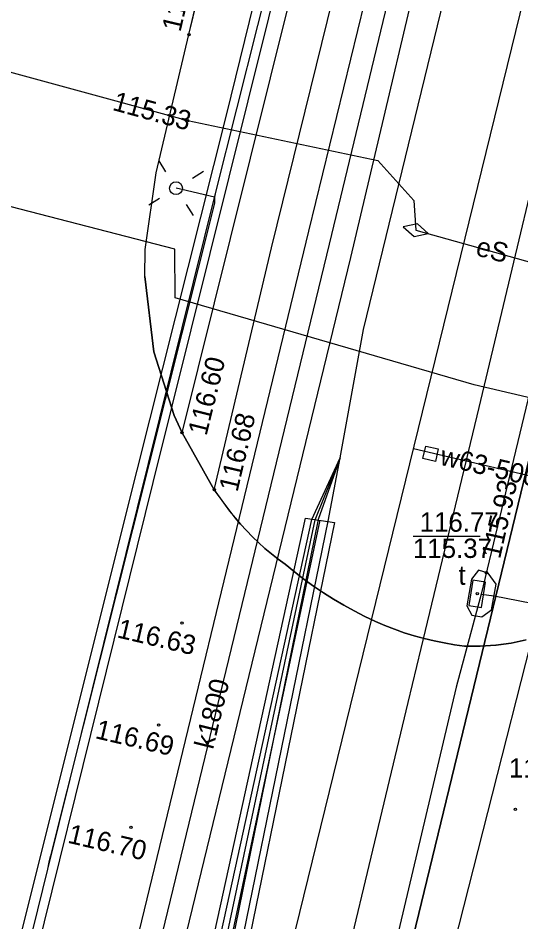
# Model space of a CAD drawing. Extents: x 6424617 to 6425697, y 5665845 to 5667190.
# Drawn here: x 6425428.81 to 6425448.32, y 5666623.68 to 5666658.75 of the extents above; entities that cross this region are included whole.
import ezdxf

# ---------------------------------------------------------------- set-up
doc = ezdxf.new("R2010")
doc.units = 0
for name, color, linetype in [('Warstwa 1', 7, 'Continuous'), ('Warstwa 10', 7, 'Continuous'), ('Warstwa 11', 7, 'Continuous'), ('Warstwa 12', 7, 'Continuous'), ('Warstwa 13', 7, 'Continuous'), ('Warstwa 14', 7, 'Continuous'), ('Warstwa 15', 7, 'Continuous'), ('Warstwa 16', 7, 'Continuous'), ('Warstwa 19', 7, 'Continuous'), ('Warstwa 2', 7, 'Continuous'), ('Warstwa 25', 7, 'Continuous'), ('Warstwa 4', 7, 'Continuous'), ('Warstwa 5', 7, 'Continuous'), ('Warstwa 6', 7, 'Continuous'), ('Warstwa 61', 7, 'Continuous'), ('Warstwa 62', 7, 'Continuous'), ('Warstwa 8', 7, 'Continuous'), ('Warstwa 9', 7, 'Continuous')]:
    doc.layers.add(name, color=color, linetype=linetype)

msp = doc.modelspace()

# ---------------------------------------------------------------- linework, layer by layer
at = {"layer": 'Warstwa 1'}
msp.add_line((6425433.754, 5666580.312), (6425463.303, 5666702.097), dxfattribs=at)
msp.add_line((6425433.754, 5666580.312), (6425463.303, 5666702.097), dxfattribs=at)
at = {"layer": 'Warstwa 10'}
for points in [[(6425511.502, 5666812.229), (6425505.347, 5666785.804), (6425490.939, 5666726.925), (6425483.148, 5666695.285), (6425465.075, 5666699.074), (6425463.492, 5666694.538), (6425461.289, 5666683.928), (6425457.56, 5666668.611), (6425452.397, 5666649.025), (6425443.501, 5666614.107), (6425444.454, 5666609.948), (6425442.828, 5666607.233), (6425442.381, 5666606.077), (6425439.907, 5666599.491), (6425438.985, 5666589.841), (6425438.533, 5666586.618), (6425438.687, 5666584.707), (6425442.314, 5666582.223), (6425462.873, 5666574.552), (6425461.354, 5666569.137), (6425473.214, 5666563.224), (6425473.065, 5666562.687)], [(6425463.69, 5666713.42), (6425450.198, 5666658.334), (6425446.682, 5666643.647), (6425444.432, 5666634.297), (6425443.938, 5666632.196), (6425440.201, 5666616.58), (6425435.586, 5666597.316), (6425432.855, 5666585.915), (6425430.384, 5666576.151), (6425429.068, 5666570.528), (6425427.199, 5666563.24)], [(6425353.93, 5666675.12), (6425356.64, 5666674), (6425419.45, 5666659.01), (6425425.67, 5666657.43), (6425435.39, 5666654.77), (6425442.77, 5666653.23), (6425444.16, 5666651.67), (6425444.24, 5666650.52)], [(6425444.24, 5666650.52), (6425459.41, 5666646.273)]]:
    msp.add_lwpolyline(points, dxfattribs=at)
at = {"layer": 'Warstwa 12'}
for points in [[(6425441.308, 5666641.686), (6425442.211, 5666646.669), (6425447.461, 5666668.224), (6425452.986, 5666687.798), (6425456.682, 5666702.714), (6425457.304, 5666703.264), (6425461.793, 5666706.908), (6425470.626, 5666713.216), (6425473.792, 5666715.394), (6425479.11, 5666718.571), (6425485.322, 5666722.816), (6425493.098, 5666728.036), (6425502.103, 5666733.657), (6425502.567, 5666734.285), (6425502.24, 5666735.351), (6425487.094, 5666760.914), (6425475.369, 5666781.026), (6425471.506, 5666788.294), (6425466.997, 5666795.211), (6425467.061, 5666795.824), (6425467.197, 5666796.422), (6425468.902, 5666804.427), (6425470.675, 5666812.723)], [(6425511.969, 5666812.223), (6425503.565, 5666776.699), (6425494.804, 5666740.869), (6425483.613, 5666695.097), (6425483.148, 5666695.285), (6425465.075, 5666699.074), (6425463.492, 5666694.538), (6425461.289, 5666683.928), (6425457.56, 5666668.611), (6425452.397, 5666649.025), (6425443.501, 5666614.107), (6425444.454, 5666609.948), (6425442.828, 5666607.233), (6425439.907, 5666599.491), (6425438.985, 5666589.841), (6425438.533, 5666586.618), (6425438.687, 5666584.707), (6425442.314, 5666582.223), (6425462.873, 5666574.552), (6425463.208, 5666574.431), (6425461.755, 5666569.388), (6425473.557, 5666563.362), (6425473.425, 5666562.682)], [(6425533.481, 5666753.746), (6425530.061, 5666751.444), (6425528.983, 5666750.831), (6425527.902, 5666749.972), (6425487.047, 5666722.569), (6425467.123, 5666709.427), (6425464.962, 5666707.499), (6425464.232, 5666706.629), (6425463.44, 5666705.807), (6425460.871, 5666695.064), (6425446.784, 5666636.395), (6425445.804, 5666632.786), (6425434.157, 5666583.491), (6425428.997, 5666563.219)], [(6425437.109, 5666613.288), (6425453.551, 5666680.394), (6425454.184, 5666682.972), (6425461.56, 5666713.1)], [(6425442.987, 5666677.871), (6425436.476, 5666651.999), (6425436.437, 5666651.795), (6425436.426, 5666651.567), (6425430.069, 5666626.252), (6425430.009, 5666626.001), (6425429.948, 5666625.73), (6425423.857, 5666601.014)], [(6425443.61, 5666664.958), (6425440.075, 5666650.484), (6425432.301, 5666618.38)], [(6425434.068, 5666617.988), (6425441.721, 5666649.463), (6425445.283, 5666664.53)], [(6425458.381, 5666641.622), (6425454.07, 5666642.75), (6425446.51, 5666644.52), (6425434.91, 5666647.89), (6425434.89, 5666649.79), (6425418.77, 5666653.95), (6425407.06, 5666604.32), (6425408.03, 5666603.84), (6425407.64, 5666602.13), (6425399.67, 5666566.65), (6425398.761, 5666563.583)], [(6425436.437, 5666651.795), (6425434.939, 5666652.149)], [(6425435.93, 5666619.047), (6425436.591, 5666622.78), (6425440.208, 5666639.3), (6425441.308, 5666641.686)], [(6425435.93, 5666619.047), (6425436.863, 5666622.89), (6425440.341, 5666639.288), (6425441.308, 5666641.686)], [(6425441.308, 5666641.686), (6425440.45, 5666639.299), (6425437.097, 5666622.781), (6425435.93, 5666619.047)], [(6425435.93, 5666619.047), (6425437.452, 5666622.679), (6425440.84, 5666639.227), (6425441.308, 5666641.686)], [(6425446.784, 5666636.395), (6425447.289, 5666636.33), (6425471.336, 5666631.649), (6425471.917, 5666631.327), (6425471.996, 5666631.691), (6425472.397, 5666634.257), (6425472.504, 5666634.85), (6425472.915, 5666634.95), (6425499.573, 5666628.699), (6425500.206, 5666628.597), (6425500.853, 5666628.663), (6425505.201, 5666627.613)]]:
    msp.add_lwpolyline(points, dxfattribs=at)
at = {"layer": 'Warstwa 14'}
msp.add_line((6425446.746, 5666638.633), (6425444.137, 5666638.633), dxfattribs=at)
for centre in [(6425435.39, 5666654.77), (6425446.985, 5666637.233), (6425446.626, 5666636.415)]:
    msp.add_circle(centre, 0.045, dxfattribs=at)
at = {"layer": 'Warstwa 16'}
msp.add_lwpolyline([(6425446.421, 5666635.59), (6425446.81, 5666635.515), (6425447.183, 5666635.791), (6425447.355, 5666636.789), (6425447.05, 5666637.213), (6425446.681, 5666637.327), (6425446.407, 5666636.98), (6425446.225, 5666635.952)], close=True, dxfattribs=at)
at = {"layer": 'Warstwa 19'}
msp.add_lwpolyline([(6425444.722, 5666650.386), (6425444.307, 5666650.761), (6425443.758, 5666650.654), (6425444.173, 5666650.279)], close=True, dxfattribs=at)
at = {"layer": 'Warstwa 2'}
msp.add_circle((6425434.939, 5666652.149), 0.25, dxfattribs=at)
at = {"layer": 'Warstwa 25'}
for centre in [(6425435.44, 5666658.11), (6425435.17, 5666642.66), (6425436.42, 5666640.45), (6425435.17, 5666635.28), (6425434.26, 5666631.32), (6425448.106, 5666628.048), (6425433.19, 5666627.35)]:
    msp.add_circle(centre, 0.045, dxfattribs=at)
at = {"layer": 'Warstwa 4'}
for points in [[(6425434.543, 5666652.786), (6425434.28, 5666653.211)], [(6425435.576, 5666652.545), (6425436.001, 5666652.808)], [(6425434.302, 5666651.753), (6425433.877, 5666651.49)], [(6425435.335, 5666651.512), (6425435.598, 5666651.087)]]:
    msp.add_lwpolyline(points, dxfattribs=at)
msp.add_lwpolyline([(6425446.458, 5666636.948), (6425446.3, 5666635.961), (6425446.794, 5666635.882), (6425446.952, 5666636.869)], close=True, dxfattribs=at)
at = {"layer": 'Warstwa 6'}
for points in [[(6425386.659, 5666386.227), (6425410.054, 5666482.642), (6425433.754, 5666580.312), (6425463.303, 5666702.097), (6425474.6, 5666748.65), (6425473.47, 5666747.98), (6425465.93, 5666741.65), (6425451.88, 5666727.39), (6425441.06, 5666708.4), (6425429.67, 5666678.16), (6425407.73, 5666588.9), (6425390.68, 5666508.89), (6425364.93, 5666402.71), (6425352.06, 5666353.98)], [(6425448.528, 5666634.631), (6425447.939, 5666634.501), (6425447.342, 5666634.416), (6425446.74, 5666634.377), (6425446.136, 5666634.384), (6425445.74, 5666634.438), (6425445.346, 5666634.505), (6425444.954, 5666634.585), (6425444.565, 5666634.679), (6425444.179, 5666634.785), (6425443.797, 5666634.903), (6425443.419, 5666635.035), (6425443.046, 5666635.179), (6425442.677, 5666635.335), (6425442.26, 5666635.535), (6425441.85, 5666635.747), (6425441.445, 5666635.971), (6425441.048, 5666636.207), (6425440.657, 5666636.455), (6425440.274, 5666636.714), (6425439.899, 5666636.984), (6425439.533, 5666637.266), (6425439.174, 5666637.558), (6425438.907, 5666637.755), (6425438.645, 5666637.962), (6425438.39, 5666638.176), (6425438.143, 5666638.399), (6425437.902, 5666638.629), (6425437.669, 5666638.867), (6425437.444, 5666639.112), (6425437.227, 5666639.365), (6425436.42, 5666640.45), (6425435.17, 5666642.66), (6425434.87, 5666643.33), (6425434.08, 5666645.8), (6425433.73, 5666648.73), (6425433.74, 5666649.77), (6425434.17, 5666652.74), (6425435.44, 5666658.11), (6425437.87, 5666668.36)]]:
    msp.add_lwpolyline(points, dxfattribs=at)
msp.add_lwpolyline([(6425468.169, 5666700.949), (6425465.896, 5666701.486), (6425463.303, 5666702.097), (6425433.754, 5666580.312), (6425436.256, 5666578.862), (6425438.183, 5666577.748), (6425453.765, 5666641.752)], close=True, dxfattribs=at)
at = {"layer": 'Warstwa 61'}
for points in [[(6425475.759, 5666812.66), (6425466.898, 5666777.865), (6425461.33, 5666753.166), (6425457.929, 5666738.982), (6425455.155, 5666727.822), (6425448.977, 5666702.201), (6425442.987, 5666677.871), (6425436.476, 5666651.999), (6425429.948, 5666625.73), (6425423.857, 5666601.014), (6425419.792, 5666583.207), (6425417.89, 5666575.411), (6425417.843, 5666575.274), (6425417.74, 5666574.332), (6425417.734, 5666573.808), (6425419.396, 5666571.967), (6425419.317, 5666569.282), (6425419.405, 5666569.031), (6425422.168, 5666567.979), (6425422.642, 5666567.678), (6425425.95, 5666564.655), (6425426.241, 5666564.174), (6425426.282, 5666563.854), (6425426.235, 5666563.252)], [(6425418.903, 5666563.341), (6425418.966, 5666563.56), (6425420.584, 5666569.231), (6425420.968, 5666569.82), (6425420.96, 5666570.508), (6425427.069, 5666594.554), (6425432.841, 5666616.822), (6425433.006, 5666617.504), (6425433.184, 5666618.184), (6425440.898, 5666649.974), (6425444.447, 5666664.744)], [(6425437.022, 5666622.731), (6425440.525, 5666639.265)]]:
    msp.add_lwpolyline(points, dxfattribs=at)
at = {"layer": 'Warstwa 62'}
msp.add_line((6425444.156, 5666642.051), (6425455.29, 5666639.447), dxfattribs=at)
msp.add_lwpolyline([(6425444.52, 5666641.657), (6425444.627, 5666642.145), (6425445.116, 5666642.038), (6425445.008, 5666641.549)], close=True, dxfattribs=at)
at = {"layer": 'Warstwa 8'}
for p, q in [((6425435.44, 5666658.11), (6425437.87, 5666668.36)), ((6425434.17, 5666652.74), (6425435.44, 5666658.11)), ((6425433.74, 5666649.77), (6425434.17, 5666652.74)), ((6425433.73, 5666648.73), (6425433.74, 5666649.77)), ((6425433.73, 5666648.73), (6425434.08, 5666645.8)), ((6425434.08, 5666645.8), (6425434.87, 5666643.33)), ((6425434.87, 5666643.33), (6425435.17, 5666642.66)), ((6425435.17, 5666642.66), (6425436.42, 5666640.45)), ((6425436.42, 5666640.45), (6425436.777, 5666639.943)), ((6425436.777, 5666639.943), (6425437.018, 5666639.624)), ((6425437.018, 5666639.624), (6425437.227, 5666639.365)), ((6425437.227, 5666639.365), (6425437.444, 5666639.112)), ((6425437.444, 5666639.112), (6425437.669, 5666638.867)), ((6425437.669, 5666638.867), (6425437.902, 5666638.629)), ((6425437.902, 5666638.629), (6425438.143, 5666638.399)), ((6425438.143, 5666638.399), (6425438.39, 5666638.176)), ((6425438.39, 5666638.176), (6425438.645, 5666637.962)), ((6425438.645, 5666637.962), (6425438.907, 5666637.755)), ((6425438.907, 5666637.755), (6425439.174, 5666637.558)), ((6425439.174, 5666637.558), (6425439.533, 5666637.266)), ((6425439.533, 5666637.266), (6425439.899, 5666636.984)), ((6425439.899, 5666636.984), (6425440.274, 5666636.714)), ((6425440.274, 5666636.714), (6425440.657, 5666636.455)), ((6425440.657, 5666636.455), (6425441.048, 5666636.207)), ((6425441.048, 5666636.207), (6425441.445, 5666635.971)), ((6425441.445, 5666635.971), (6425441.85, 5666635.747)), ((6425441.85, 5666635.747), (6425442.26, 5666635.535)), ((6425442.26, 5666635.535), (6425442.677, 5666635.335)), ((6425442.677, 5666635.335), (6425443.046, 5666635.179)), ((6425443.046, 5666635.179), (6425443.419, 5666635.035)), ((6425443.419, 5666635.035), (6425443.797, 5666634.903)), ((6425443.797, 5666634.903), (6425444.179, 5666634.785)), ((6425444.179, 5666634.785), (6425444.565, 5666634.679)), ((6425444.565, 5666634.679), (6425444.954, 5666634.585)), ((6425444.954, 5666634.585), (6425445.346, 5666634.505)), ((6425445.346, 5666634.505), (6425445.74, 5666634.438)), ((6425445.74, 5666634.438), (6425446.136, 5666634.384)), ((6425446.74, 5666634.377), (6425447.342, 5666634.416)), ((6425447.342, 5666634.416), (6425447.358, 5666634.419)), ((6425447.358, 5666634.419), (6425447.939, 5666634.501)), ((6425447.939, 5666634.501), (6425448.528, 5666634.631)), ((6425446.136, 5666634.384), (6425446.74, 5666634.377))]:
    msp.add_line(p, q, dxfattribs=at)
for points in [[(6425427.367, 5666616.95), (6425429.223, 5666624.407), (6425433.425, 5666641.212), (6425436.899, 5666654.986), (6425441.007, 5666671.741)], [(6425441.71, 5666671.55), (6425437.724, 5666655.545), (6425434.038, 5666640.726), (6425427.387, 5666613.906)], [(6425425.67, 5666657.43), (6425435.39, 5666654.77)]]:
    msp.add_lwpolyline(points, dxfattribs=at)
msp.add_lwpolyline([(6425439.964, 5666639.353), (6425441.085, 5666639.177), (6425437.697, 5666622.629), (6425436.347, 5666622.833)], close=True, dxfattribs=at)
at = {"layer": 'Warstwa 9'}
for p, q in [((6425437.05, 5666650.2), (6425440.75, 5666665.09)), ((6425438.64, 5666649.84), (6425442.31, 5666664.73)), ((6425435.17, 5666642.66), (6425437.05, 5666650.2)), ((6425436.42, 5666640.45), (6425438.64, 5666649.84)), ((6425435.17, 5666642.66), (6425436.42, 5666640.45))]:
    msp.add_line(p, q, dxfattribs=at)

# ---------------------------------------------------------------- texts
at = {"layer": 'Warstwa 11'}
msp.add_text('eS', height=0.75, rotation=345.0696, dxfattribs=at).set_placement((6425446.526, 5666649.556))
at = {"layer": 'Warstwa 13'}
msp.add_text('k1800', height=0.75, rotation=76.3352, dxfattribs=at).set_placement((6425436.372, 5666630.349))
at = {"layer": 'Warstwa 14'}
for s, rotation, p in [('115.33', 344.6971, (6425432.435, 5666655.191)), ('115.93', 77.1889, (6425447.509, 5666637.74))]:
    msp.add_text(s, height=0.75, rotation=rotation, dxfattribs=at).set_placement(p)
msp.add_text('115.37', height=0.75, dxfattribs=at).set_placement((6425444.131, 5666637.805))
at = {"layer": 'Warstwa 15'}
msp.add_text('116.77', height=0.75, dxfattribs=at).set_placement((6425444.393, 5666638.822))
at = {"layer": 'Warstwa 25'}
for s, rotation, p in [('116.53', 76.6618, (6425435.108, 5666658.185)), ('116.60', 75.9971, (6425436.118, 5666642.517)), ('116.68', 76.6961, (6425437.321, 5666640.336)), ('116.63', 346.8171, (6425432.614, 5666634.728)), ('116.69', 346.8171, (6425431.768, 5666630.816)), ('116.70', 346.8171, (6425430.702, 5666626.762))]:
    msp.add_text(s, height=0.75, rotation=rotation, dxfattribs=at).set_placement(p)
msp.add_text('116.78', height=0.75, dxfattribs=at).set_placement((6425447.857, 5666629.284))
at = {"layer": 'Warstwa 5'}
msp.add_text('t', height=0.75, dxfattribs=at).set_placement((6425445.898, 5666636.763))
at = {"layer": 'Warstwa 62'}
msp.add_text('w63-5009/18', height=0.75, rotation=346.8363, dxfattribs=at).set_placement((6425445.143, 5666641.428))

doc.saveas('drawing.dxf')
